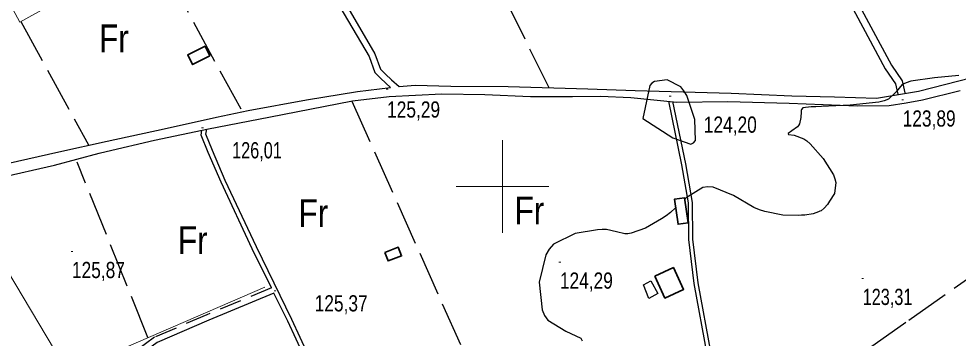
# Model space of a CAD drawing. Extents: x 483855 to 488461, y 4388206 to 4391419.
# Drawn here: x 485739 to 486246, y 4389918 to 4390091 of the extents above; entities that cross this region are included whole.
import ezdxf
from ezdxf.enums import TextEntityAlignment as Align

# ---------------------------------------------------------------- set-up
doc = ezdxf.new("R2010")
doc.units = 0
doc.header["$LTSCALE"] = 4
doc.linetypes.add('LONG_DASHED', pattern=[7.5, 6, -1.5])
doc.linetypes.add('MEDIUM_DASHED', pattern=[4.5, 3, -1.5])
for name, color, linetype, lineweight in [('1', 7, 'Continuous', 13), ('15', 7, 'LONG_DASHED', 13), ('21', 7, 'Continuous', 25), ('25', 7, 'LONG_DASHED', 25), ('36', 7, 'Continuous', 25), ('38', 7, 'Continuous', 25), ('47', 7, 'Continuous', 35), ('51', 7, 'Continuous', 13), ('7', 7, 'Continuous', 13), ('8', 7, 'Continuous', 25)]:
    doc.layers.add(name, color=color, linetype=linetype, lineweight=lineweight)
doc.layers.add('31', color=7, linetype='Continuous')

msp = doc.modelspace()

# ---------------------------------------------------------------- linework, layer by layer
at = {"layer": '1'}
for p, q in [((486000, 4390025), (486000, 4389975)), ((485975, 4390000), (486025, 4390000))]:
    msp.add_line(p, q, dxfattribs=at)
at = {"layer": '15'}
msp.add_spline([(485988.87, 4391068.04), (485998.94, 4391057.53), (486002.33, 4391047.56), (486012.93, 4391033.93), (486019.04, 4391018.41), (486024.68, 4391004.24), (486026.36, 4390989.16), (486034.27, 4390970.72), (486040.06, 4390957.76), (486055.39, 4390945.7), (486063.13, 4390937.91), (486072.53, 4390923.6), (486082.62, 4390897.51), (486087.3, 4390877.34), (486091.75, 4390862.42), (486096.21, 4390844.8), (486096.99, 4390827.85), (486098.36, 4390814.05), (486099.06, 4390797.32), (486099.09, 4390782.99), (486099.7, 4390771.74), (486102.73, 4390756.37), (486111.25, 4390727.28), (486119.61, 4390707.19), (486127.67, 4390687.77), (486136.4, 4390670.46), (486146.49, 4390645.57), (486156.89, 4390619.63), (486172.84, 4390590.93), (486180.89, 4390576.54), (486187.22, 4390560.95), (486197.89, 4390546.04), (486213.23, 4390527.23), (486226.52, 4390514.2), (486236.37, 4390501.62), (486250.72, 4390486.71), (486261.18, 4390471.95), (486270.65, 4390455.91), (486275.7, 4390444), (486279.62, 4390432.82), (486283.84, 4390419.48), (486289.04, 4390402.23), (486297.99, 4390388.75), (486298.93, 4390369.09), (486300.23, 4390352.82), (486312.94, 4390328.76), (486321.38, 4390309.79), (486332.06, 4390289.33), (486336.71, 4390248.61), (486341.19, 4390211.18), (486345.81, 4390187.19), (486347.48, 4390172.64), (486347.21, 4390157.78), (486346.26, 4390140.53), (486338.86, 4390126.19), (486336.32, 4390120.03), (486336.26, 4390105.41), (486340.56, 4390096.04), (486348.38, 4390083.82), (486353.34, 4390075.2), (486354.36, 4390073.3)], degree=3, dxfattribs=at)
at = {"layer": '21'}
msp.add_lwpolyline([(486078.94, 4389939.5), (486076.15, 4389946.78), (486080.12, 4389949.11), (486083.81, 4389942.14)], close=True, dxfattribs=at)
at = {"layer": '25'}
for p, q in [((485775.56, 4390194.14), (485858.6, 4390041.91)), ((485974.88, 4390155.12), (486024.98, 4390053.39)), ((485739.77, 4390089.04), (485776.35, 4390022.5)), ((485808.52, 4389918.34), (485770.3, 4390013.09))]:
    msp.add_line(p, q, dxfattribs=at)
for points in [[(486117.45, 4389864.18), (486124.6, 4389860.96), (486219.38, 4389927.81), (486340.39, 4390012.77), (486407.22, 4390058.67)], [(485918.6, 4390046.14), (486005.64, 4389851.02), (486066.74, 4389714.99)]]:
    msp.add_lwpolyline(points, dxfattribs=at)
at = {"layer": '36'}
for points in [[(485818.69, 4390271.84), (485847.14, 4390219.3), (485870.77, 4390173.13), (485888.29, 4390142.63), (485895.75, 4390127.94), (485912.22, 4390097.06), (485927.95, 4390070.16), (485931.11, 4390061.46), (485934.34, 4390058.24), (485939.46, 4390053.47)], [(485821.72, 4390273.48), (485850.19, 4390220.9), (485873.8, 4390174.77), (485891.32, 4390144.27), (485898.8, 4390129.53), (485915.22, 4390098.74), (485931.08, 4390071.63), (485934.08, 4390063.36), (485936.73, 4390060.72), (485940.02, 4390057.65), (485944.19, 4390054.03)], [(485821.72, 4390273.48), (485850.19, 4390220.9), (485873.8, 4390174.77), (485891.32, 4390144.27), (485898.8, 4390129.53), (485915.22, 4390098.74), (485931.08, 4390071.63), (485934.08, 4390063.36), (485936.73, 4390060.72), (485940.02, 4390057.65), (485941.24, 4390056.59)], [(485944.19, 4390054.03), (485952.84, 4390054.66), (485972.14, 4390054.24), (486003.02, 4390054.07), (486046.1, 4390052.71), (486071.66, 4390051.78), (486123.45, 4390050.37), (486156.29, 4390048.92), (486179.29, 4390048.43), (486201.95, 4390047.67), (486224.58, 4390051.52), (486260.52, 4390060.64)], [(485426.84, 4389904.19), (485462.15, 4389918.62), (485498.91, 4389935.32), (485544.96, 4389955.04), (485586.5, 4389970.62), (485633.09, 4389986.79), (485682.11, 4390001.08), (485760.41, 4390018.66), (485786.52, 4390024.44), (485817.17, 4390031.06), (485845.6, 4390037.42), (485862.58, 4390041.06), (485894.13, 4390046.76), (485921.74, 4390051.34), (485939.46, 4390053.47)], [(485727.69, 4390004.64), (485758.06, 4390011.52), (485782.1, 4390017.98), (485785.98, 4390018.89), (485812.05, 4390025.03), (485841.22, 4390031.08), (485873.85, 4390037.49), (485919.06, 4390046.21), (485938.86, 4390048.65), (485967.29, 4390050.04), (485990.39, 4390049.7), (486015.07, 4390048.62), (486037.8, 4390048.51), (486052.95, 4390048.76), (486069.38, 4390047.96), (486094.07, 4390045.6), (486121.75, 4390045.79), (486154.9, 4390044.95), (486191.59, 4390043.58), (486208.84, 4390043.76), (486218.03, 4390045.13), (486226.84, 4390046.72), (486247.16, 4390051.85)]]:
    msp.add_lwpolyline(points, dxfattribs=at)
at = {"layer": '38'}
for points in [[(485882.55, 4390700.43), (485900.14, 4390663.7), (485924.9, 4390615.66), (485954.25, 4390556.37), (485976.45, 4390515.75), (486007.98, 4390454.21), (486032.58, 4390408.05), (486050.65, 4390371.54), (486075.32, 4390327.4), (486117.32, 4390244.8), (486144.11, 4390191.66), (486176.54, 4390127.88), (486210.03, 4390065.51), (486215.81, 4390056.99), (486217.3, 4390050.5)], [(486071.49, 4390326.39), (486113.87, 4390243.05), (486140.66, 4390189.91), (486173.11, 4390126.09), (486206.72, 4390063.51), (486212.2, 4390055.42), (486213.46, 4390049.91)], [(486089.59, 4390046.03), (486096.71, 4390011.74), (486100.3, 4389991.1), (486100.48, 4389971.36), (486103.24, 4389947.54), (486110.43, 4389909.47), (486114.86, 4389865.79), (486119.51, 4389844.45), (486123.18, 4389831.39), (486127.55, 4389820.23), (486135.45, 4389805.19), (486140.87, 4389795.36)], [(486091.74, 4390045.82), (486098.85, 4390012.15), (486102.48, 4389991.3), (486102.66, 4389971.5), (486105.4, 4389947.87), (486112.59, 4389909.78), (486117.02, 4389866.13), (486121.63, 4389844.98), (486125.25, 4389832.08), (486129.54, 4389821.14), (486137.37, 4389806.22), (486142.78, 4389796.41)], [(485875.18, 4389945.23), (485864.87, 4389966.37), (485848.05, 4390002.27), (485841.08, 4390018.39), (485837.3, 4390027.76), (485837.59, 4390030.33)], [(485904.18, 4389889.33), (485886.19, 4389928.23), (485867.08, 4389967.42), (485850.28, 4390003.27), (485843.34, 4390019.33), (485839.74, 4390028.23), (485840.22, 4390030.87)], [(485876.54, 4389942.42), (485841.43, 4389927.76), (485813.55, 4389915.8), (485803.97, 4389908.73), (485794.24, 4389901.6), (485793.8, 4389901.08)], [(485915.77, 4389858.52), (485901.96, 4389888.3), (485883.98, 4389927.18), (485876.54, 4389942.42)]]:
    msp.add_lwpolyline(points, dxfattribs=at)
at = {"layer": '38', "linetype": 'MEDIUM_DASHED'}
msp.add_lwpolyline([(485875.18, 4389945.23), (485840.22, 4389930.63), (485811.99, 4389918.52), (485802.13, 4389911.25), (485792.1, 4389903.9), (485791.42, 4389903.1)], dxfattribs=at)
at = {"layer": '47'}
for points in [[(485841.98, 4390070.47), (485832.57, 4390065.85), (485829.98, 4390071.12), (485839.39, 4390075.74)], [(486100.25, 4389980.35), (486098.26, 4389993.89), (486092.8, 4389993.09), (486094.79, 4389979.55)], [(485936.45, 4389964.4), (485943.7, 4389967.12), (485945.45, 4389962.46), (485938.2, 4389959.74)], [(486082.22, 4389951.51), (486087.73, 4389939.7), (486097.83, 4389944.41), (486092.32, 4389956.22)]]:
    msp.add_lwpolyline(points, close=True, dxfattribs=at)
at = {"layer": '51'}
for points in [[(485701.86, 4390158.23), (485739.25, 4390088.75), (485775.98, 4390109.21), (485752.24, 4390157.3)], [(485706.55, 4389997.93), (485784.02, 4389868.13), (485757.19, 4389857.14), (485678.2, 4389990.53)], [(485871.59, 4389945.54), (485778.04, 4389905.18), (485787.45, 4389886.68)]]:
    msp.add_lwpolyline(points, dxfattribs=at)
at = {"layer": '7'}
for p, q in [((485937.15, 4390052.62), (485938.15, 4390052.62)), ((486090.04, 4390048.74), (486091.04, 4390048.74)), ((486215.61, 4390046.7), (486216.61, 4390046.7)), ((485837.42, 4390031.68), (485838.42, 4390031.68)), ((485766.94, 4389964.87), (485767.94, 4389964.87)), ((486030.47, 4389959.15), (486031.47, 4389959.15)), ((486194.02, 4389950.35), (486195.02, 4389950.35)), ((485876.64, 4389943.67), (485877.64, 4389943.67))]:
    msp.add_line(p, q, dxfattribs=at)
at = {"layer": '8'}
for points in [[(486246.51, 4390059.89), (486233.37, 4390058.73), (486220.44, 4390056.78), (486217.95, 4390056), (486215.93, 4390055.12), (486212.54, 4390051.07), (486208.55, 4390047.11), (486206.14, 4390046.29), (486203.18, 4390045.58), (486187.76, 4390043.98), (486172.23, 4390043.25), (486169.19, 4390043.08), (486166.69, 4390042.92), (486162.22, 4390042.49), (486161.49, 4390041.47), (486161.35, 4390040.95), (486161.24, 4390040.32), (486161.06, 4390037.21), (486160.34, 4390033.8), (486159.87, 4390033), (486159.3, 4390032.26), (486156.29, 4390030.07), (486154.2, 4390028.63), (486154.2, 4390028.35), (486154.45, 4390028.12), (486157.46, 4390027.75), (486162.7, 4390025.8), (486164.36, 4390024.59), (486166.11, 4390023.07), (486173.18, 4390015.16), (486178.76, 4390006.27), (486179.57, 4390004.15), (486180.07, 4390002.18), (486179.22, 4389996.28), (486176.61, 4389992.04), (486175.99, 4389991.11), (486175.43, 4389990.28), (486173.78, 4389988.2), (486172.05, 4389986.89), (486171.42, 4389986.56), (486170.74, 4389986.24), (486167.77, 4389985.21), (486163.22, 4389984.54), (486161.54, 4389984.44), (486159.68, 4389984.39), (486151.44, 4389984.54), (486141.6, 4389986.41), (486138.73, 4389987.44), (486135.8, 4389988.7), (486124.68, 4389995.07), (486113.76, 4389999.64), (486110.95, 4389999.76), (486108.23, 4389999.38), (486099.19, 4389993.83), (486098.38, 4389993.08)], [(486093.47, 4389988.54), (486090.69, 4389985.98), (486088.31, 4389984.14), (486085.91, 4389982.45), (486077.17, 4389977.53), (486069.41, 4389974.79), (486067.64, 4389974.46), (486066.03, 4389974.33), (486061.58, 4389975.4), (486056.08, 4389976.68), (486053.81, 4389976.67), (486051.21, 4389976.51), (486039.15, 4389974.63), (486027.56, 4389968.83), (486025.26, 4389966.2), (486023.36, 4389963.11), (486019.78, 4389948.28), (486021.38, 4389933.43), (486022.74, 4389930.35), (486024.5, 4389927.71), (486034.16, 4389921.89), (486042.25, 4389918.06), (486043.03, 4389916.68)]]:
    msp.add_lwpolyline(points, dxfattribs=at)
msp.add_lwpolyline([(486075.73, 4390036.77), (486092.05, 4390026.26), (486101.64, 4390022.77), (486103.17, 4390023.47), (486104.22, 4390024.9), (486103.91, 4390036.1), (486099.49, 4390049.1), (486097.94, 4390051.66), (486096.24, 4390053.77), (486088.92, 4390057.64), (486082.07, 4390056.7), (486080.68, 4390055.78), (486079.5, 4390054.57)], close=True, dxfattribs=at)

# ---------------------------------------------------------------- texts
at = {"layer": '31', "width": 0.85}
for p in [(485790.09, 4390072.49), (485897.86, 4389978.12), (486014.54, 4389979.52), (485832.71, 4389963.44)]:
    msp.add_text('Fr', height=15, dxfattribs=at).set_placement(p, align=Align.CENTER)
at = {"layer": '7'}
for s, width, p in [('125,29', 0.8, (485937.65, 4390037.18)), ('124,20', 0.8, (486108.71, 4390029.02)), ('123,89', 0.8, (486216.11, 4390032.33)), ('126,01', 0.75, (485853.96, 4390015.17)), ('125,87', 0.8, (485767.44, 4389950.5)), ('124,29', 0.8, (486030.97, 4389944.78)), ('125,37', 0.8, (485898.53, 4389932.51)), ('123,31', 0.75, (486194.52, 4389935.98))]:
    msp.add_text(s, height=8.75, dxfattribs=dict(at, width=width)).set_placement(p)

doc.saveas('drawing.dxf')
